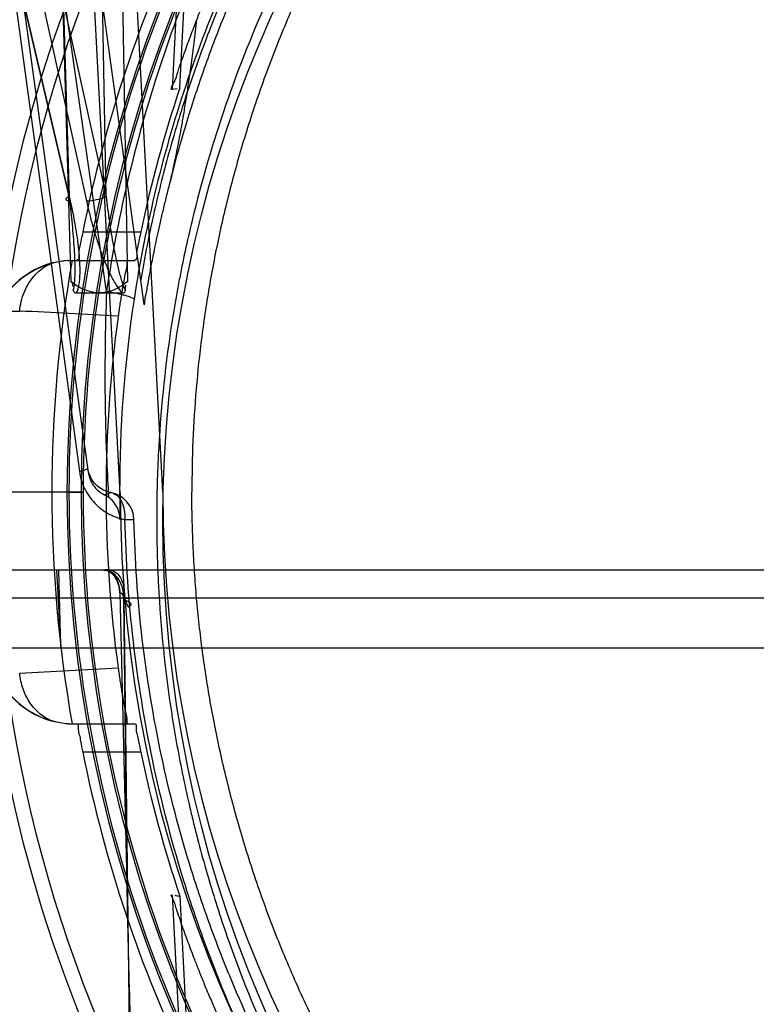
# Model space of a CAD drawing. Header units: millimetres. Extents: x 0 to 297, y 0 to 210.
# Tile 370 of 438: x 240.298 to 240.453, y 158.926 to 159.134. Entities that reach past the tile are written whole.
import ezdxf

# ---------------------------------------------------------------- set-up
doc = ezdxf.new("R2010")
doc.units = ezdxf.units.MM
doc.header["$LTSCALE"] = 16.335
doc.layers.get('0').update_dxf_attribs({"linetype": 'CONTINUOUS'})
for name, color, linetype in [('AXES_REF', 7, 'CONTINUOUS'), ('INTFCLR_1', 7, 'CONTINUOUS'), ('INTFCLR_144815', 7, 'CONTINUOUS')]:
    doc.layers.add(name, color=color, linetype=linetype)

msp = doc.modelspace()

# ---------------------------------------------------------------- linework, layer by layer
at = {"color": 7, "linetype": 'Continuous'}
for radius in [5.8174969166, 5.817, 5.7797484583]:
    msp.add_circle((241.4979109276, 154.8339782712), radius, dxfattribs=at)
msp.add_arc((241.4979109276, 154.8339782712), 5.76, 278.2771290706, 261.7228709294, dxfattribs=at)
at = {"layer": 'AXES_REF', "color": 7, "linetype": 'Continuous'}
msp.add_arc((241.4979109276, 154.8339782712), 5.892, 113.0826660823, 66.91733391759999, dxfattribs=at)
at = {"layer": 'AXES_REF', "color": 9, "linetype": 'Continuous'}
msp.add_arc((241.4979109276, 154.8339782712), 5.3067073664, 94.4118118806, 85.5881881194, dxfattribs=at)
at = {"layer": 'INTFCLR_1', "color": 9, "linetype": 'Continuous'}
msp.add_circle((240.5857431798, 159.0279782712), 0.258, dxfattribs=at)
msp.add_open_spline([(240.6977045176, 159.2663580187), (240.6957710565, 159.2672993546), (240.6918662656, 159.2691402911), (240.6839450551, 159.2726337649), (240.6697717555, 159.2782520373), (240.6530252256, 159.2834483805), (240.6380138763, 159.2868627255), (240.6303695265, 159.2882900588), (240.6259533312, 159.2890249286), (240.6148957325, 159.2907153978), (240.5959567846, 159.2924732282), (240.5735788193, 159.2921910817), (240.5591116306, 159.2908648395), (240.5524321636, 159.2900298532), (240.5479842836, 159.2894139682), (240.5359426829, 159.287503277), (240.5166259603, 159.2831355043), (240.4979298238, 159.2768311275), (240.4868700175, 159.27230123), (240.4828915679, 159.2705828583), (240.4770031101, 159.2679506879), (240.4646144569, 159.2619409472), (240.4464649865, 159.2514158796), (240.4295568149, 159.2392886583), (240.4192461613, 159.230715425), (240.4146208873, 159.2266320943), (240.4115750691, 159.2238783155), (240.403416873, 159.2162357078), (240.3908759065, 159.2030329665), (240.3758810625, 159.1840059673), (240.3648793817, 159.1670596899), (240.3579810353, 159.1546398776), (240.3542472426, 159.1473311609), (240.3488483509, 159.1361262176), (240.3416586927, 159.1186582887), (240.3354814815, 159.098402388), (240.3323836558, 159.084810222), (240.3311209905, 159.0783687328), (240.3303215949, 159.0740050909), (240.3283324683, 159.0618763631), (240.3267589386, 159.0461969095), (240.3263702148, 159.030399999), (240.3264784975, 159.0224073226), (240.3266293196, 159.0178101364), (240.3271496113, 159.0064207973), (240.3286672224, 158.9917196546), (240.3314855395, 158.9761295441), (240.3331745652, 158.9684505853), (240.3342197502, 158.9640913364), (240.3358545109, 158.9576311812), (240.3385774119, 158.9481218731), (240.3441485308, 158.9317498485), (240.3508162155, 158.91598898), (240.3575667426, 158.9027653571), (240.3616581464, 158.8954106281), (240.3679787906, 158.8846571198), (240.378330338, 158.8691983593), (240.393970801, 158.8500045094), (240.4069977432, 158.8367771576), (240.4162161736, 158.8284658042), (240.4225341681, 158.8230378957), (240.4339649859, 158.8139109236), (240.4513641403, 158.8019718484), (240.4661997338, 158.7938051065), (240.473865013, 158.7900692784)], degree=3, knots=[0, 0, 0, 0, 0.0078493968, 0.0157556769, 0.0315973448, 0.06348082, 0.0796255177, 0.0877696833, 0.09186257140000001, 0.09596636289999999, 0.128600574, 0.1611442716, 0.177500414, 0.1816059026, 0.1857145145, 0.1938901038, 0.2261064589, 0.2578609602, 0.2657731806, 0.2697286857, 0.2736790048, 0.2893160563, 0.3199691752, 0.350131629, 0.3651446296, 0.3688979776, 0.3726519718, 0.3801321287, 0.4097003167, 0.4390100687, 0.4684423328, 0.4833358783, 0.4908515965, 0.498396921, 0.52873346, 0.5596898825, 0.5755734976, 0.5795998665, 0.5836492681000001, 0.5917658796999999, 0.6244614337, 0.6410489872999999, 0.6494251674, 0.6536350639, 0.6578378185, 0.6910418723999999, 0.7074624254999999, 0.7156483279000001, 0.7197377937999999, 0.7238248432, 0.7399718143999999, 0.7558251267, 0.7869322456, 0.802323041, 0.8100025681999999, 0.8176490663, 0.8478512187, 0.8777971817, 0.9079026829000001, 0.9155006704, 0.9231007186, 0.93830313, 0.9688745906, 1, 1, 1, 1], dxfattribs=at)
at = {"layer": 'INTFCLR_144815', "color": 9, "linetype": 'Continuous'}
for p, q in [((240.3158517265, 159.0763019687), (240.2070448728, 159.8370621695)), ((240.312022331, 159.0380882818), (240.2574758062, 159.4333639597)), ((240.308228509, 159.0953909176), (240.2501418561, 159.3439269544)), ((240.3079755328, 159.0963134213), (240.2503200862, 159.3430044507)), ((240.2567097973, 159.3439269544), (240.3116239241, 159.0953909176)), ((240.2612524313, 159.3430044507), (240.315758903, 159.0963134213)), ((240.3084135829, 159.0783401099), (240.3005512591, 159.3401876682)), ((240.3006452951, 159.3401091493), (240.3079755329, 159.0963134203)), ((240.315758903, 159.0963134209), (240.3115406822, 159.3401091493)), ((240.3157228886, 159.3401876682), (240.3202652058, 159.0783401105)), ((240.2696772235, 159.3350078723), (240.3101220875, 159.0383714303)), ((240.3237845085, 159.0735106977), (240.2878409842, 159.3339782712)), ((240.3309996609, 159.1446830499), (240.3296805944, 159.1189294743)), ((240.3108413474, 159.0888481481), (240.32308897, 159.0888481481)), ((240.3076700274, 159.0828481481), (240.3218002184, 159.0828481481)), ((240.292588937, 159.0721321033), (240.2975348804, 159.0721545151)), ((240.3154084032, 159.0334000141), (240.316746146, 159.0338764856)), ((240.3196718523, 159.0281876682), (240.3216434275, 159.0281115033)), ((240.3216434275, 159.0281115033), (240.3196776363, 159.0281107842)), ((240.9635162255, 159.0175382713), (240.2079701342, 159.0175382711)), ((240.2139692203, 159.0116429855), (240.9575171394, 159.0116429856)), ((240.3203005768, 158.9456750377), (240.3194873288, 159.0115592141)), ((240.3195301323, 159.0116429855), (240.323698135, 158.6739782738)), ((240.3076700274, 158.9851083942), (240.3218002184, 158.9851083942)), ((240.32308897, 158.9791083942), (240.3108413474, 158.9791083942)), ((240.3296805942, 158.9490270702), (240.330999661, 158.9232734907))]:
    msp.add_line(p, q, dxfattribs=at)
at = {"layer": 'INTFCLR_144815', "color": 6, "linetype": 'Continuous'}
for p, q in [((240.3187432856, 159.0337405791), (240.2967195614, 159.4539782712)), ((240.3277431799, 159.0339782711), (240.3076124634, 159.4180952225)), ((240.3313157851, 159.1192111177), (240.3331777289, 159.1556023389)), ((240.3296813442, 159.1189294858), (240.3307715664, 159.1191174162)), ((240.3076700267, 159.0828481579), (240.3044381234, 159.0823019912)), ((240.3095168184, 159.0759782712), (240.3191618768, 159.0759782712)), ((240.3079167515, 159.0339782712), (240.2920274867, 159.0339782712)), ((240.3104973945, 159.0339782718), (240.3074978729, 159.0339782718)), ((240.30791676, 159.0339782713), (240.3109163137, 159.0339782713)), ((240.3162855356, 159.0328741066), (240.3154084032, 159.0334000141)), ((240.3052884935, 159.0175382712), (240.3061960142, 159.0011117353)), ((240.3061960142, 159.0011117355), (240.3057903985, 159.0175382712)), ((240.3186446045, 159.0127382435), (240.3186348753, 159.0129708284)), ((240.3186446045, 159.0127382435), (240.3203005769, 158.94567504)), ((240.1904037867, 159.0011117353), (240.981082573, 159.0011117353)), ((240.3044381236, 158.9856545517), (240.3076700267, 158.9851083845)), ((240.3313157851, 158.9487454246), (240.3331777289, 158.9123542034))]:
    msp.add_line(p, q, dxfattribs=at)
at = {"layer": 'INTFCLR_144815', "color": 7, "linetype": 'Continuous'}
msp.add_line((240.3194873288, 159.0115592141), (240.3206341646, 159.0115905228), dxfattribs=at)
at = {"layer": 'INTFCLR_144815', "color": 6, "linetype": 'Continuous'}
for points in [[(240.3088267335, 159.0765519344), (240.3088272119, 159.0765472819), (240.3088277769, 159.0765424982), (240.3088284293, 159.076537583), (240.3088291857, 159.07653254), (240.3088300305, 159.0765273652)], [(240.3088318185, 159.0765165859), (240.3088327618, 159.0765109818), (240.3088337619, 159.0765052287), (240.3088348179, 159.0764993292), (240.3088359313, 159.0764932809), (240.3088371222, 159.0764870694), (240.3088383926, 159.0764806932), (240.3088397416, 159.0764741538), (240.3088411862, 159.0764674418), (240.3088427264, 159.0764605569), (240.308844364, 159.0764534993), (240.3088461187, 159.0764462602), (240.3088479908, 159.0764388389), (240.3088499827, 159.076431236), (240.3088521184, 159.0764234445), (240.3088543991, 159.0764154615), (240.3088568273, 159.0764072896), (240.3088594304, 159.07639893), (240.3088622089, 159.0763903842), (240.3088651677, 159.0763816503), (240.3088683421, 159.0763727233), (240.3088717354, 159.0763635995), (240.3088753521, 159.0763542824), (240.3088792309, 159.0763447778), (240.3088833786, 159.0763350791), (240.308887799, 159.0763251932), (240.3088925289, 159.0763151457), (240.3088975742, 159.0763049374), (240.3089029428, 159.0762945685), (240.3089086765, 159.0762840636), (240.3089147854, 159.0762734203), (240.3089212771, 159.0762626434), (240.3089281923, 159.0762517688), (240.3089355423, 159.0762407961), (240.3089433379, 159.0762297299), (240.3089516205, 159.0762186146), (240.308960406, 159.0762074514), (240.3089697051, 159.0761962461), (240.3089795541, 159.0761850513), (240.3089899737, 159.0761738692), (240.3090009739, 159.0761627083), (240.309012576, 159.0761516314), (240.309024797, 159.0761406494), (240.3090376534, 159.0761297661), (240.3090511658, 159.0761190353), (240.3090653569, 159.0761084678), (240.30908024, 159.0760980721), (240.3090958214, 159.0760878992), (240.3091121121, 159.0760779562), (240.3091291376, 159.0760682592), (240.3091469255, 159.0760588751), (240.3091655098, 159.07604981), (240.3091848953, 159.0760410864), (240.3092050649, 159.0760327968), (240.3092260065, 159.0760249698), (240.3092477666, 159.0760176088), (240.3092704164, 159.0760107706), (240.3092940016, 159.0760044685), (240.3093185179, 159.0759987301), (240.3093439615, 159.0759936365), (240.309370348, 159.0759892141), (240.3093976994, 159.0759854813), (240.3094260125, 159.0759825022), (240.3094552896, 159.0759803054), (240.3094855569, 159.075978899), (240.3095168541, 159.0759783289)], [(240.3191619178, 159.0759782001), (240.3191987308, 159.075978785), (240.3192343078, 159.075980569), (240.3192686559, 159.0759835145), (240.319301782, 159.0759876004), (240.3193337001, 159.0759927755), (240.3193644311, 159.075998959), (240.3193939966, 159.0760061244), (240.3194224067, 159.0760142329), (240.3194496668, 159.0760231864), (240.3194757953, 159.0760329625), (240.3195008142, 159.0760435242), (240.3195247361, 159.0760547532), (240.3195475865, 159.076066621), (240.3195693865, 159.0760791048), (240.3195901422, 159.0760920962), (240.3196098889, 159.0761055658), (240.3196286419, 159.0761195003), (240.3196463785, 159.0761338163), (240.3196631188, 159.0761485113), (240.3196788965, 159.0761635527), (240.3196937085, 159.0761788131), (240.3197075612, 159.07619428), (240.3197204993, 159.07620994), (240.319732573, 159.076225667), (240.3197437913, 159.076241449), (240.3197541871, 159.0762572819), (240.3197638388, 159.0762730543), (240.3197727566, 159.0762887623), (240.3197809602, 159.0763044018), (240.3197885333, 159.0763198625), (240.3197954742, 159.0763351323), (240.3198018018, 159.076350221), (240.3198076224, 159.076365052), (240.3198129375, 159.0763796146), (240.319817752, 159.0763939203), (240.3198221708, 159.0764079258), (240.319826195, 159.0764216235), (240.3198298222, 159.076435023), (240.3198331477, 159.0764481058), (240.3198361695, 159.0764608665), (240.3198388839, 159.0764733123), (240.3198413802, 159.0764854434), (240.3198436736, 159.0764972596), (240.3198457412, 159.076508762), (240.3198476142, 159.0765199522), (240.3198493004, 159.0765308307), (240.3198507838, 159.0765413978), (240.3198520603, 159.0765516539)]]:
    msp.add_lwpolyline(points, dxfattribs=at)
at = {"layer": 'INTFCLR_144815', "color": 9, "linetype": 'Continuous'}
msp.add_circle((240.5857431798, 159.0339782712), 0.2967156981, dxfattribs=at)
for centre, radius, start, end in [((240.5857431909, 159.0340306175), 0.2937157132, 359.9897853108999, 180.0102113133), ((240.5857431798, 159.0338411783), 0.2782453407, 0.0282300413, 179.971769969), ((240.5857431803, 159.0340105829), 0.2778264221, 90.00000007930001, 180.0066635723), ((240.5857431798, 159.0338935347), 0.2752457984, 0.0176390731, 179.9823609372), ((240.5857431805, 159.0340629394), 0.2748268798, 90.0000001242, 180.017651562), ((240.585398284, 159.0344901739), 0.266777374, 171.3564389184, 180.1099446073), ((240.0794796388, 154.6727309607), 4.4048242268, 86.8919677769, 87.16248524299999), ((240.5857431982, 159.0339259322), 0.2937157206, 179.9897901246, 0.0102146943), ((240.5857431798, 159.034115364), 0.2782453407, 180.0282300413, 359.971769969), ((240.5857431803, 159.0339459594), 0.2778264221, 179.9933364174, 269.9999999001), ((240.5857431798, 159.0340630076), 0.2752457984, 180.0176390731, 359.9823609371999), ((240.5857431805, 159.033893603), 0.2748268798, 179.9823484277, 269.9999998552), ((240.3156451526, 159.0279786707), 0.0059997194, 1.268615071, 79.42583322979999), ((240.5887865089, 159.0344347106), 0.2701658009, 180.0968033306, 181.3414301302), ((240.0791110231, 163.4024870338), 4.4120949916, 272.8376276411, 273.1076992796)]:
    msp.add_arc(centre, radius, start, end, dxfattribs=at)
at = {"layer": 'INTFCLR_144815', "color": 6, "linetype": 'Continuous'}
for centre, radius, start, end in [((240.5857431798, 159.0339782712), 0.2803243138, 154.2866429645, 168.7122120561), ((240.5857431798, 159.0339782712), 0.2683243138, 161.4792174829, 168.2003023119), ((240.3090621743, 159.0648597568), 0.0179947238, 91.5089008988, 173.63513374), ((240.5857431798, 159.0339782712), 0.2814304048, 170.0000000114, 189.9999999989), ((240.3090741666, 159.0649134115), 0.0179962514, 104.9286134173, 156.3519452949), ((240.58574318, 159.0339782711), 0.2700000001, 172.1026397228, 187.8973602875), ((240.5857431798, 159.0339782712), 0.267, 180.0510065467, 359.9489934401), ((240.5857431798, 159.0339782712), 0.258, 180.0000000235, 360), ((240.3090621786, 159.0030967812), 0.0179947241, 186.3648512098, 268.491085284), ((240.3090742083, 159.0030431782), 0.017996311, 203.6481394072, 255.0712970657), ((240.5857431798, 159.0339782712), 0.2803243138, 191.2877879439, 205.7133570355), ((240.5857431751, 159.03397827), 0.2683243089, 191.7996976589, 198.5207826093), ((240.3680407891, 159.1661745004), 0.2205089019, 260.1255855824, 260.4127829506)]:
    msp.add_arc(centre, radius, start, end, dxfattribs=at)
at = {"layer": 'INTFCLR_144815', "color": 9, "linetype": 'Continuous'}
for points, knots in [([(240.5857431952, 159.3143366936), (240.5815103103, 159.314336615), (240.5752040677, 159.314186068), (240.5668350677, 159.313687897), (240.5544955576, 159.3126632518), (240.5361996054, 159.3100665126), (240.5123399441, 159.3044004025), (240.4930355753, 159.2979085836), (240.4798729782, 159.2924586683), (240.4724373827, 159.2890785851), (240.4614591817, 159.2837834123), (240.4455436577, 159.2749687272), (240.4255239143, 159.26142234), (240.4099258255, 159.2487315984), (240.3996055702, 159.2391417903), (240.3938645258, 159.2334436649), (240.385450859, 159.2247176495), (240.373561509, 159.2109558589), (240.359328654, 159.1912613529), (240.349939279, 159.1755712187), (240.3442231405, 159.1647293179), (240.3405408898, 159.157360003), (240.3345223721, 159.1442612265), (240.3271386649, 159.1249716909), (240.3202733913, 159.1010021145), (240.3170901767, 159.0846075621), (240.3158517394, 159.0763019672)], [0, 0, 0, 0, 0.0323899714, 0.0482450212, 0.0641481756, 0.1271321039, 0.1894167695, 0.2515535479, 0.2827426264, 0.2983963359, 0.3140475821, 0.3760051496, 0.4373985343, 0.4987868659, 0.5296594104, 0.5451698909, 0.5606765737, 0.6224102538, 0.6841298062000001, 0.7463992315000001, 0.762125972, 0.7779128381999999, 0.8094313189, 0.8724013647, 0.9357430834, 1, 1, 1, 1]), ([(240.849835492, 159.0745833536), (240.8486214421, 159.0825555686), (240.8454899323, 159.0983318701), (240.8398382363, 159.1176011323), (240.8350136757, 159.1307342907), (240.8320133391, 159.1381300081), (240.8273137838, 159.1490133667), (240.8194263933, 159.1648317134), (240.8071545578, 159.1848487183), (240.7955387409, 159.2005455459), (240.7867026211, 159.2109810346), (240.7814434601, 159.2167929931), (240.773394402, 159.2253047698), (240.7606427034, 159.2373929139), (240.7422567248, 159.2519956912), (240.7275093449, 159.2617261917), (240.7172891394, 159.2676851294), (240.7103574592, 159.2715221), (240.6980171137, 159.2778245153), (240.6797535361, 159.285662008), (240.6627102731, 159.2912312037), (240.6511016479, 159.2943134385), (240.6432573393, 159.2962066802), (240.6294582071, 159.2990423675), (240.6095203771, 159.3017440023), (240.5894171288, 159.3026307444), (240.5753223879, 159.302292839), (240.5672362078, 159.3018219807), (240.5551606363, 159.3008409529), (240.5372593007, 159.29835573), (240.5139099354, 159.2929318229), (240.4950127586, 159.2867156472), (240.4821245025, 159.2814949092), (240.4748462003, 159.2782579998), (240.4641085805, 159.2731908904), (240.4485434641, 159.2647582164), (240.4289528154, 159.251790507), (240.4136823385, 159.2396364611), (240.4035769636, 159.2304490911), (240.3979584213, 159.2249927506), (240.3897325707, 159.2166453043), (240.3781078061, 159.2034814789), (240.3641822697, 159.1846293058), (240.3549902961, 159.169600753), (240.349395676, 159.1592167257), (240.3457947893, 159.1521644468), (240.339911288, 159.1396337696), (240.3326909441, 159.1211761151), (240.3259758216, 159.0982328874), (240.3228620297, 159.0825346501), (240.3216508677, 159.0745833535)], [0, 0, 0, 0, 0.0318457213, 0.0634185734, 0.0791931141, 0.0870815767, 0.094933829, 0.1260061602, 0.1567815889, 0.1875451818, 0.2030139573, 0.210765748, 0.2184960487, 0.2492749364, 0.2800521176, 0.3111084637, 0.3189436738, 0.3267698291, 0.3423932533, 0.3736478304, 0.40514581, 0.4130942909, 0.4210773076, 0.4370099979, 0.4687094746, 0.5004174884, 0.5163608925, 0.5243692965, 0.5324013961, 0.5642032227, 0.5956284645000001, 0.6269453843, 0.6426486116, 0.6505262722, 0.6583992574, 0.6895346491, 0.72033006, 0.7510658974, 0.7665005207, 0.7742492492, 0.7819920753, 0.8127794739, 0.8435012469, 0.8744409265, 0.8822471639, 0.8900796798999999, 0.905708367, 0.9368993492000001, 0.9682376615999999, 1, 1, 1, 1]), ([(240.3290347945, 159.098411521), (240.3305055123, 159.1043521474), (240.3326979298, 159.1120638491), (240.3358269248, 159.1214489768), (240.3383506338, 159.1285170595), (240.343094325, 159.1405888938), (240.3508629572, 159.1572366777), (240.3617155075, 159.1762440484), (240.3719853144, 159.1912375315), (240.3797991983, 159.2012644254), (240.3844490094, 159.206865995), (240.3915695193, 159.2150936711), (240.4028654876, 159.2268698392), (240.4191975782, 159.24131641), (240.4323411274, 159.2511379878), (240.4414817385, 159.2572556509), (240.4477131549, 159.2612395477), (240.458841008, 159.2678692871), (240.4753620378, 159.2763494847), (240.4961118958, 159.2848729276), (240.5122821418, 159.2899510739), (240.5233256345, 159.292774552), (240.5308122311, 159.2945152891), (240.540262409, 159.2963875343), (240.5497989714, 159.2978449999), (240.557470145, 159.2987592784), (240.5689442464, 159.2998712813), (240.5861758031, 159.3005942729), (240.6091246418, 159.299554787), (240.6262053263, 159.2972800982), (240.6375038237, 159.2951426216), (240.6449908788, 159.2935556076), (240.6578416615, 159.2903903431), (240.6757169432, 159.2847444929), (240.6963514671, 159.2762419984), (240.7128118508, 159.2677768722), (240.7231205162, 159.2616262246), (240.7278071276, 159.2586604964), (240.7309047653, 159.2566544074), (240.7392568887, 159.2510574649), (240.7523690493, 159.2412495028), (240.7686605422, 159.2268297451), (240.7811867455, 159.2137680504), (240.7893839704, 159.2040974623), (240.7939136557, 159.1984073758), (240.8005239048, 159.1897441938), (240.8097735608, 159.1762408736), (240.8206351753, 159.1572150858), (240.8284085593, 159.1405515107), (240.8331530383, 159.1284712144), (240.8356741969, 159.1214059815), (240.8387961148, 159.1120372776), (240.8409833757, 159.1043414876), (240.8424514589, 159.0984118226)], [0, 0, 0, 0, 0.0260933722, 0.0341459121, 0.0421792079, 0.0580898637, 0.08943313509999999, 0.1204101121, 0.1513108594, 0.1668239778, 0.1745963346, 0.1823477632, 0.2132152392, 0.244081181, 0.2752183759, 0.2830803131, 0.2909751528, 0.3067500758, 0.3382935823, 0.3700502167, 0.4022856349, 0.4104553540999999, 0.4186483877, 0.4350547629, 0.4515167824, 0.4597669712, 0.4679907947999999, 0.50066556, 0.5331935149, 0.5658225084, 0.5740275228, 0.5822189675, 0.5984510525, 0.6304407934, 0.6620376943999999, 0.6934977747, 0.7092581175, 0.7132052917, 0.7171442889, 0.7249927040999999, 0.7560706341, 0.7868683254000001, 0.8176571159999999, 0.8331371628, 0.8409068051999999, 0.8486637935, 0.8795968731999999, 0.9106030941, 0.9419732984, 0.957896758, 0.9659251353, 0.9739546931, 1, 1, 1, 1]), ([(240.307975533, 159.09631342), (240.3076814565, 159.0961692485), (240.3067160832, 159.0955122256), (240.3078909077, 159.0953872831), (240.308228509, 159.0953909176)], [0, 0, 0, 0, 0.4924034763, 1, 1, 1, 1]), ([(240.3088267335, 159.0765519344), (240.3090020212, 159.0769966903), (240.3091338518, 159.0780384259), (240.3092173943, 159.0794711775), (240.3092337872, 159.0812738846), (240.3091792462, 159.0833757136), (240.3089888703, 159.0867972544), (240.3086101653, 159.0911199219), (240.3082034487, 159.0945785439), (240.307975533, 159.09631342)], [0, 0, 0, 0, 0.07224385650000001, 0.1560258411, 0.217793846, 0.3443796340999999, 0.4738019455, 0.7355703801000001, 1, 1, 1, 1]), ([(240.3095168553, 159.0759783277), (240.3097993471, 159.0764667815), (240.310039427, 159.0774245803), (240.3102092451, 159.0787785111), (240.3102914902, 159.0804188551), (240.3102449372, 159.0825160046), (240.3099665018, 159.085929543), (240.3093385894, 159.0902424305), (240.3086283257, 159.0936715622), (240.3082285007, 159.0953909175)], [0, 0, 0, 0, 0.0860395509, 0.1466243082, 0.2088208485, 0.3360323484, 0.4662794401, 0.7308335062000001, 1, 1, 1, 1]), ([(240.3116239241, 159.0953909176), (240.3123357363, 159.0953832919), (240.3137483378, 159.0956068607), (240.3151232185, 159.0960037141), (240.315758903, 159.0963134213)], [0, 0, 0, 0, 0.5016691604, 1, 1, 1, 1]), ([(240.3116239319, 159.0953909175), (240.3120088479, 159.0936488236), (240.3126576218, 159.091042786), (240.3136718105, 159.0876035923), (240.3145205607, 159.0850346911), (240.3154716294, 159.0824913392), (240.3163749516, 159.0804052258), (240.3171982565, 159.078774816), (240.3179996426, 159.0773931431), (240.3186709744, 159.0764540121), (240.3191619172, 159.0759781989)], [0, 0, 0, 0, 0.2549595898, 0.3835301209, 0.5123481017, 0.6415063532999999, 0.7714493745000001, 0.8370297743, 0.9022977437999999, 1, 1, 1, 1]), ([(240.315758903, 159.0963134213), (240.3159656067, 159.0945706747), (240.3163111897, 159.0919606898), (240.3168493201, 159.0884974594), (240.317295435, 159.0859203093), (240.317791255, 159.0833723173), (240.3182616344, 159.081277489), (240.3186862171, 159.0796352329), (240.319126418, 159.0781843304), (240.319481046, 159.0771259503), (240.3198520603, 159.0765516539)], [0, 0, 0, 0, 0.2600491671, 0.3900523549, 0.5193179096, 0.6475945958, 0.7746255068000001, 0.8374976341, 0.8986873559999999, 1, 1, 1, 1]), ([(240.2975348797, 159.0721545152), (240.2975964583, 159.0728346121), (240.2978203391, 159.0742122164), (240.2984649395, 159.0762242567), (240.2994354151, 159.0781271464), (240.3007090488, 159.0798097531), (240.3023510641, 159.0812865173), (240.3036779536, 159.0820147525), (240.3044380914, 159.0823019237)], [0, 0, 0, 0, 0.1587862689, 0.3232324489, 0.4893702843, 0.6531213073, 0.8110563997, 1, 1, 1, 1]), ([(240.3158517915, 159.0763019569), (240.3155576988, 159.0683445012), (240.3153812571, 159.0563702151), (240.3158098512, 159.041893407), (240.3161371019, 159.0353826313), (240.3162851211, 159.032873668)], [0, 0, 0, 0, 0.5498636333, 0.8264465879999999, 1, 1, 1, 1]), ([(240.3216508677, 159.0745833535), (240.3217027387, 159.0747161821), (240.3209560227, 159.0750498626), (240.3203310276, 159.075253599), (240.3192546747, 159.0755495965), (240.3178302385, 159.0758939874), (240.316663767, 159.0761405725), (240.3158517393, 159.0763019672)], [0, 0, 0, 0, 0.0700793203, 0.2702339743, 0.4183258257, 0.5931241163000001, 1, 1, 1, 1]), ([(240.3101220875, 159.0383714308), (240.3105691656, 159.0384701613), (240.3111750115, 159.0386170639), (240.3117091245, 159.0388132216), (240.3119060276, 159.0389310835), (240.3118989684, 159.038982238)], [0, 0, 0, 0, 0.721893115, 0.9185801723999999, 1, 1, 1, 1]), ([(240.3101220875, 159.0383714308), (240.3102195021, 159.0376564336), (240.3106807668, 159.0356289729), (240.3119537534, 159.033187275), (240.3136655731, 159.0312654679), (240.315051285, 159.0301192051), (240.3165285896, 159.029226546), (240.3180722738, 159.0285729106), (240.3191373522, 159.0282919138), (240.3196718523, 159.0281876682)], [0, 0, 0, 0, 0.1455364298, 0.4173807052, 0.5432561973, 0.663010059, 0.7786564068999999, 0.8901682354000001, 1, 1, 1, 1]), ([(240.3167461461, 159.0338764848), (240.3164744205, 159.0339287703), (240.3157954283, 159.0341112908), (240.3147483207, 159.0345994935), (240.3129779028, 159.0359200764), (240.312080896, 159.0376638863), (240.3118989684, 159.038982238)], [0, 0, 0, 0, 0.111716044, 0.2829048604, 0.4626988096, 1, 1, 1, 1]), ([(240.3167461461, 159.0338764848), (240.3171971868, 159.0337940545), (240.3181499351, 159.0333284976), (240.3191538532, 159.03196036), (240.3196888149, 159.0301599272), (240.3197235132, 159.0288464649), (240.3196718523, 159.0281876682)], [0, 0, 0, 0, 0.1984692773, 0.4371861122, 0.7139604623, 1, 1, 1, 1]), ([(240.3196718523, 159.0281876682), (240.3198661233, 159.0195921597), (240.3210460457, 159.0025177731), (240.3251488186, 158.9772741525), (240.3299193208, 158.9587913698), (240.333782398, 158.9467254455), (240.336517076, 158.938811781), (240.3417081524, 158.9252996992), (240.3503508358, 158.9066570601), (240.3595604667, 158.8907014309), (240.3662511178, 158.8804869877), (240.3708327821, 158.8738170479), (240.3791824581, 158.8624971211), (240.3921475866, 158.8471702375), (240.4064317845, 158.8330542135), (240.4170913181, 158.8238581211), (240.4233874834, 158.8187863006), (240.4329920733, 158.8114096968), (240.4480277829, 158.8011568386), (240.4693374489, 158.7893258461), (240.4880837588, 158.7810860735), (240.5017015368, 158.7762138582), (240.5096740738, 158.7736813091), (240.521768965, 158.7701542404), (240.5402980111, 158.7659447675), (240.5570639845, 158.7638098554), (240.5655101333, 158.7631542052)], [0, 0, 0, 0, 0.065112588, 0.129394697, 0.1934385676, 0.2094427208, 0.2253383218, 0.256842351, 0.3190311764, 0.3807412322, 0.3961553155, 0.411501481, 0.442018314, 0.5026504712, 0.5633236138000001, 0.5938905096, 0.609235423, 0.6245466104, 0.6856021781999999, 0.7468424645, 0.8088893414, 0.8404348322, 0.8563390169, 0.8722339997, 0.9358427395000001, 1, 1, 1, 1]), ([(240.5656501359, 158.7689267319), (240.5572639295, 158.7695699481), (240.5406190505, 158.7716539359), (240.522216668, 158.7757732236), (240.5102027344, 158.7792231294), (240.5022872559, 158.7817009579), (240.488770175, 158.7864641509), (240.4701628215, 158.7945209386), (240.4490063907, 158.8060912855), (240.4340703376, 158.8161207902), (240.4245323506, 158.8233410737), (240.4182823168, 158.8282993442), (240.4077078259, 158.8372898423), (240.3935337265, 158.851089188), (240.3806616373, 158.8660832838), (240.3723725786, 158.8771593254), (240.3678246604, 158.8836823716), (240.36119161, 158.8936679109), (240.3520554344, 158.9092629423), (240.3434802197, 158.927499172), (240.3383314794, 158.9407174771), (240.335619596, 158.9484565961), (240.3317902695, 158.96025167), (240.3270621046, 158.9783216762), (240.3229993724, 159.0030080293), (240.3218341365, 159.0197064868), (240.3216434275, 159.0281115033)], [0, 0, 0, 0, 0.0646712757, 0.128756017, 0.144762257, 0.1607751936, 0.1925243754, 0.2549242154, 0.3164399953, 0.3776942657, 0.3930416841, 0.4084179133, 0.439031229, 0.4997315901, 0.5603068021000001, 0.5907642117, 0.6060722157, 0.6214442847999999, 0.6829352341, 0.7448362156, 0.7761705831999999, 0.791975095, 0.8078842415, 0.8715193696, 0.935356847, 1, 1, 1, 1]), ([(240.3044381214, 158.9856545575), (240.3035070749, 158.986006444), (240.3017095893, 158.987068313), (240.2995820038, 158.9894477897), (240.2981081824, 158.992438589), (240.2976379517, 158.9946635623), (240.2975348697, 158.9958021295)], [0, 0, 0, 0, 0.2318302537, 0.4763818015, 0.7337212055, 1, 1, 1, 1])]:
    msp.add_open_spline(points, degree=3, knots=knots, dxfattribs=at)
at = {"layer": 'INTFCLR_144815', "color": 6, "linetype": 'Continuous'}
for points, knots in [([(240.5857431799, 159.3017547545), (240.5814317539, 159.3017547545), (240.5728158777, 159.3015446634), (240.5599152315, 159.3006000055), (240.5470774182, 159.2990282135), (240.5342930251, 159.296825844), (240.5215714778, 159.2939877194), (240.5089144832, 159.2905013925), (240.4963445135, 159.2863582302), (240.4838810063, 159.2815470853), (240.4719244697, 159.2762229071), (240.461002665, 159.2707070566), (240.4514996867, 159.2653756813), (240.4433582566, 159.2603909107), (240.4363250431, 159.2557536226), (240.430216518, 159.2514610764), (240.4248856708, 159.2475009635), (240.420221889, 159.2438636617), (240.4161294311, 159.2405322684), (240.4125253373, 159.2374847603), (240.4093515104, 159.2347087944), (240.4065559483, 159.2321892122), (240.4040876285, 159.2299044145), (240.4018943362, 159.2278251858), (240.3999358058, 159.2259282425), (240.398176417, 159.2241907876), (240.3965932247, 159.2225995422), (240.3950913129, 159.2210656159), (240.3935483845, 159.219464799), (240.3918372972, 159.2176583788), (240.389912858, 159.215585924), (240.3877582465, 159.2132125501), (240.3853859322, 159.2105316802), (240.38295097, 159.2077003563), (240.3804865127, 159.2047508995), (240.3779734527, 159.2016550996), (240.3752455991, 159.1981858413), (240.3722463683, 159.1942316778), (240.3689344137, 159.1896823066), (240.3652914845, 159.1844359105), (240.3613029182, 159.1783688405), (240.3569768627, 159.1713569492), (240.3523137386, 159.1632149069), (240.3473325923, 159.1537147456), (240.3421297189, 159.1426712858), (240.3370781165, 159.1304475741), (240.3325127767, 159.1175745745), (240.3286430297, 159.104614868), (240.3254708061, 159.0916634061), (240.3237953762, 159.0829990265), (240.3230701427, 159.078687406)], [0, 0, 0, 0, 0.0345251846, 0.0689826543, 0.1035440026, 0.138054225, 0.1728250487, 0.2078784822, 0.2431411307, 0.2787664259, 0.3148172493, 0.347905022, 0.3767116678, 0.4020494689, 0.4243335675, 0.4441618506, 0.4618276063, 0.4775066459, 0.4915200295, 0.5040819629, 0.5153003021, 0.5252839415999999, 0.5342179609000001, 0.5422336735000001, 0.5494847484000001, 0.5560515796, 0.5620342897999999, 0.5674595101, 0.5732424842, 0.5798382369, 0.5873840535, 0.5958895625, 0.6055067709, 0.6160496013, 0.6257925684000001, 0.6362843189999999, 0.6479789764, 0.6611317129, 0.67602449, 0.693037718, 0.7122740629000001, 0.7341600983, 0.7590040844, 0.7873951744, 0.8200362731, 0.8567275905, 0.8932629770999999, 0.9293648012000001, 0.9649882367, 1, 1, 1, 1]), ([(240.5857431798, 159.2876985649), (240.5819179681, 159.2876985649), (240.5742585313, 159.2875232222), (240.5627756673, 159.286732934), (240.551296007, 159.2854107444), (240.5398227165, 159.2835491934), (240.5283598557, 159.2811378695), (240.5169142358, 159.2781638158), (240.5054958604, 159.274611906), (240.4941179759, 159.2704651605), (240.4827982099, 159.2657053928), (240.4715591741, 159.2603140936), (240.4604297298, 159.2542737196), (240.4494454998, 159.2475692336), (240.4386503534, 159.2401905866), (240.4280954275, 159.2321345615), (240.4178413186, 159.2234091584), (240.4079563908, 159.21403688), (240.3985146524, 159.2040580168), (240.3895918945, 159.1935323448), (240.3812602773, 159.182538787), (240.3735832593, 159.1711736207), (240.3666089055, 159.1595433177), (240.360365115, 159.1477548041), (240.3548589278, 159.1359074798), (240.3500777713, 159.124083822), (240.3459941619, 159.1123464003), (240.3425711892, 159.10073633), (240.3397677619, 159.0892749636), (240.3375431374, 159.0779675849), (240.3358599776, 159.0668061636), (240.3346864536, 159.0557718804), (240.3339979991, 159.0448438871), (240.3338502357, 159.0375882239), (240.3338531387, 159.0339782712)], [0, 0, 0, 0, 0.0288942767, 0.0578478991, 0.0869136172, 0.1161495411, 0.1456150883, 0.17536286, 0.2054436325, 0.2359079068, 0.2668019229, 0.2981636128, 0.3300272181, 0.3624129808, 0.3953267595, 0.4287535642, 0.4626639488, 0.496980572, 0.5315970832, 0.5663822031, 0.6011593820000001, 0.6357401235, 0.6699302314, 0.7035466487, 0.7364587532, 0.7685700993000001, 0.7998436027, 0.8302944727, 0.8599662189, 0.8889391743, 0.9173142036, 0.9452012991, 0.9727317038, 1, 1, 1, 1]), ([(240.3434445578, 159.1531058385), (240.343027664, 159.1522579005), (240.3422472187, 159.1506473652), (240.3411617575, 159.1483478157), (240.3402119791, 159.1462838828), (240.3393623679, 159.1443987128), (240.3385431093, 159.1425395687), (240.3377359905, 159.140670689), (240.3369622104, 159.1388376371), (240.3362752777, 159.1371779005), (240.3356803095, 159.1357097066), (240.3351334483, 159.1343365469), (240.3345878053, 159.1329468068), (240.3340044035, 159.1314319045), (240.3333746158, 159.1297615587), (240.3327360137, 159.1280323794), (240.3321418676, 159.1263766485), (240.3316183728, 159.1249012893), (240.3311974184, 159.1236441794), (240.3306693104, 159.1222231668), (240.3305669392, 159.1210510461), (240.3290502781, 159.1188213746), (240.3296805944, 159.1189294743)], [0, 0, 0, 0, 0.076859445, 0.1455736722, 0.206840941, 0.2616669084, 0.3137711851, 0.3720999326, 0.4272566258, 0.4756159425, 0.5182130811, 0.5561164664, 0.5958441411, 0.6396599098, 0.688160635, 0.7410659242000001, 0.7895402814, 0.8314502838, 0.8677977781, 0.8992000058, 0.9479796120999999, 1, 1, 1, 1]), ([(240.3290349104, 159.0984117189), (240.3292894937, 159.0994093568), (240.3297417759, 159.1013019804), (240.3303293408, 159.1039994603), (240.3308255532, 159.1064405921), (240.3312825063, 159.1088209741), (240.3317409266, 159.1113371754), (240.3322258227, 159.1141381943), (240.3327277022, 159.1172419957), (240.3332556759, 159.1206822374), (240.3338032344, 159.1245357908), (240.3343720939, 159.1288865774), (240.3347297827, 159.1319685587), (240.3349087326, 159.1336046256)], [0, 0, 0, 0, 0.0865128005, 0.1634828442, 0.2319623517, 0.2958179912, 0.3671431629, 0.4468634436, 0.5346697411, 0.6313231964, 0.7393098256, 0.8617097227, 1, 1, 1, 1]), ([(240.3237845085, 159.0735106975), (240.3238423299, 159.0730916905), (240.3240604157, 159.075195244), (240.3242669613, 159.0759893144), (240.3245508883, 159.0777002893), (240.3248223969, 159.0791510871), (240.3251059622, 159.0806749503), (240.3253772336, 159.0820907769), (240.3257016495, 159.083742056), (240.326091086, 159.0856617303), (240.3265539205, 159.0878620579), (240.3270896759, 159.0903073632), (240.3276890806, 159.0929274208), (240.3283395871, 159.0956481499), (240.3287987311, 159.0974862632), (240.3290349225, 159.0984117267)], [0, 0, 0, 0, 0.04985010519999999, 0.1031040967, 0.1583443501, 0.2351046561, 0.2834704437, 0.3397864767, 0.4053355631, 0.4816895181, 0.5706744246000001, 0.6703151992, 0.7767173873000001, 0.8874332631, 1, 1, 1, 1]), ([(240.3108413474, 159.0888481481), (240.3107371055, 159.088325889), (240.3105238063, 159.0873352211), (240.3102942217, 159.0858459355), (240.3098179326, 159.0846018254), (240.3101980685, 159.0828481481), (240.3096052, 159.0828481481)], [0, 0, 0, 0, 0.26078817, 0.502999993, 0.7096798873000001, 1, 1, 1, 1]), ([(240.32308897, 159.0888481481), (240.3229797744, 159.0883254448), (240.3227571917, 159.0873341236), (240.3225144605, 159.0858440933), (240.3220269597, 159.084600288), (240.3223934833, 159.0828481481), (240.3218002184, 159.0828481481)], [0, 0, 0, 0, 0.2610259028, 0.5033508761, 0.7099977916, 1, 1, 1, 1]), ([(240.3204126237, 159.0828481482), (240.320015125, 159.0828481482), (240.3202390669, 159.0814135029), (240.3197329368, 159.0802356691), (240.31953152, 159.07869864), (240.3192778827, 159.0773528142), (240.3190844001, 159.0761971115), (240.3188843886, 159.0749788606), (240.3186859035, 159.0737073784), (240.3184907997, 159.0724010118), (240.318365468, 159.0715197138), (240.3183039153, 159.0710759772)], [0, 0, 0, 0, 0.09966018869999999, 0.2181917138, 0.3758816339, 0.4670527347, 0.565111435, 0.6688194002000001, 0.7768260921, 0.8876818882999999, 1, 1, 1, 1]), ([(240.3120223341, 159.0380882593), (240.3120744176, 159.0377108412), (240.3122556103, 159.0369551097), (240.3127173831, 159.0359062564), (240.313351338, 159.0349799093), (240.3142241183, 159.034104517), (240.3149530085, 159.0336216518), (240.3154084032, 159.0334000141)], [0, 0, 0, 0, 0.1902005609, 0.3853731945, 0.5690912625, 0.7471617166, 1, 1, 1, 1]), ([(240.5857431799, 158.7805670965), (240.5837309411, 158.7805670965), (240.5797052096, 158.7806155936), (240.5736675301, 158.7808339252), (240.5676303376, 158.7811981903), (240.5615939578, 158.7817089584), (240.55555879, 158.7823670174), (240.5495252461, 158.7831733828), (240.5434939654, 158.7841292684), (240.5374655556, 158.7852361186), (240.5314409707, 158.786495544), (240.5254211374, 158.7879093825), (240.5194074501, 158.7894795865), (240.5134012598, 158.7912083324), (240.507404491, 158.7930978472), (240.501419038, 158.7951505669), (240.4954474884, 158.7973688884), (240.4894924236, 158.7997553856), (240.4835572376, 158.8023124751), (240.4776453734, 158.8050426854), (240.4717611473, 158.8079482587), (240.4659089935, 158.8110314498), (240.4600941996, 158.8142941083), (240.4543224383, 158.8177378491), (240.448600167, 158.8213637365), (240.4429344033, 158.8251723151), (240.437332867, 158.8291634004), (240.4318039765, 158.8333359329), (240.4263567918, 158.8376878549), (240.4210009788, 158.8422159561), (240.4157467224, 158.8469157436), (240.4106046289, 158.8517813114), (240.4055855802, 158.8568052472), (240.4007005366, 158.8619785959), (240.3959602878, 158.8672909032), (240.3913751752, 158.8727303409), (240.3869548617, 158.8782838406), (240.3827080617, 158.8839373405), (240.3786422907, 158.889676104), (240.3747636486, 158.8954851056), (240.3710766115, 158.9013495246), (240.3675842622, 158.9072546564), (240.3642884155, 158.9131859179), (240.3611897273, 158.9191288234), (240.3582868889, 158.9250708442), (240.3555766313, 158.9310022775), (240.3530539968, 158.9369167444), (240.3507132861, 158.9428099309), (240.34854849, 158.9486790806), (240.3465536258, 158.954522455), (240.3447228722, 158.9603391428), (240.3430507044, 158.9661287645), (240.3415319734, 158.9718912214), (240.3401619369, 158.97762649), (240.3389361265, 158.9833350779), (240.3378503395, 158.9890182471), (240.336900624, 158.9946784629), (240.3360834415, 159.000318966), (240.3353957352, 159.0059436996), (240.334835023, 159.0115567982), (240.3343993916, 159.0171626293), (240.3340875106, 159.0227656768), (240.3338986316, 159.0283705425), (240.3338546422, 159.0321086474), (240.3338531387, 159.0339782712)], [0, 0, 0, 0, 0.0152115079, 0.0304312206, 0.0456674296, 0.060928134, 0.076221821, 0.0915561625, 0.1069396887, 0.1223797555, 0.1378850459, 0.1534623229, 0.169120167, 0.1848647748, 0.2007045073, 0.2166448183, 0.2326936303, 0.2488553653, 0.2651371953, 0.2815421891, 0.2980761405, 0.3147407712, 0.3315399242, 0.3484738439, 0.3655424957, 0.3827441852, 0.4000751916, 0.4175297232, 0.4350996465, 0.4527744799, 0.4705409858, 0.4883832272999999, 0.5062825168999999, 0.524217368, 0.5421640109, 0.5600969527, 0.5779894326, 0.5958136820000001, 0.6135422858, 0.6311489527, 0.6486090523, 0.6659016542, 0.6830048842, 0.6998975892, 0.7165613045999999, 0.7329915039, 0.7491899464, 0.7651635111, 0.7809214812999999, 0.7964748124, 0.8118350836, 0.8270148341, 0.8420260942, 0.856879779, 0.8715864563, 0.8861599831, 0.9006149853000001, 0.9149693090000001, 0.9292409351, 0.9434482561, 0.9576092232, 0.9717425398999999, 0.9858665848, 1, 1, 1, 1]), ([(240.318694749, 159.0281100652), (240.3186953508, 159.0284919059), (240.3186133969, 159.0293644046), (240.3181847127, 159.0306812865), (240.3173891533, 159.0319261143), (240.3166685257, 159.0325967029), (240.3162855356, 159.0328741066)], [0, 0, 0, 0, 0.2071504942, 0.4721883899, 0.7434498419, 1, 1, 1, 1]), ([(240.3186348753, 159.0129708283), (240.3186090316, 159.0134089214), (240.3184748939, 159.0142672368), (240.3180354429, 159.0154529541), (240.3173845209, 159.0164440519), (240.3164630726, 159.0172657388), (240.3156255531, 159.0175382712), (240.3151535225, 159.0175382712)], [0, 0, 0, 0, 0.2105801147, 0.4137255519, 0.6025794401, 0.7735007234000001, 1, 1, 1, 1]), ([(240.3152447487, 159.0175382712), (240.3159165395, 159.0175382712), (240.3171614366, 159.0169403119), (240.3183026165, 159.0151879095), (240.3186067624, 159.013789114), (240.3186348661, 159.0129708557)], [0, 0, 0, 0, 0.3263666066, 0.6022427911, 1, 1, 1, 1]), ([(240.3183039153, 158.9968805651), (240.3183655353, 158.9964363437), (240.3184910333, 158.995553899), (240.3186863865, 158.9942459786), (240.3188850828, 158.9929733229), (240.3190852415, 158.9917543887), (240.3192788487, 158.9905981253), (240.3195326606, 158.989251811), (240.3197340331, 158.9877147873), (240.3202396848, 158.9865389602), (240.3200168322, 158.9851083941), (240.3204126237, 158.9851083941)], [0, 0, 0, 0, 0.1124408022, 0.2234642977, 0.3315750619, 0.435309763, 0.533413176, 0.6246543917, 0.7823671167, 0.9007678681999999, 1, 1, 1, 1]), ([(240.3096052, 158.9851083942), (240.3100238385, 158.9851083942), (240.309757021, 158.9837630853), (240.3101683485, 158.9827503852), (240.3104223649, 158.9810762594), (240.3106872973, 158.9798801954), (240.3108413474, 158.9791083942)], [0, 0, 0, 0, 0.2049972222, 0.3884792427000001, 0.6146127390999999, 1, 1, 1, 1]), ([(240.3218002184, 158.9851083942), (240.322219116, 158.9851083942), (240.3219627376, 158.9837645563), (240.3223829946, 158.9827522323), (240.3226515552, 158.9810775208), (240.322927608, 158.9798808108), (240.32308897, 158.9791083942)], [0, 0, 0, 0, 0.2047626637, 0.3881374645, 0.6142817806, 1, 1, 1, 1]), ([(240.3434445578, 158.9148507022), (240.3430376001, 158.9156784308), (240.342215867, 158.9173729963), (240.3409919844, 158.9199696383), (240.3397660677, 158.9226494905), (240.338559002, 158.9253713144), (240.337393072, 158.9280852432), (240.3362910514, 158.9307337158), (240.3352794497, 158.9332426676), (240.3343830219, 158.9355338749), (240.3336119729, 158.9375595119), (240.3329593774, 158.9393171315), (240.3324060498, 158.9408392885), (240.3319387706, 158.9421544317), (240.3314374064, 158.9435754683), (240.3309847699, 158.9449642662), (240.3303965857, 158.9465269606), (240.3303074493, 158.9475111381), (240.3292465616, 158.9491015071), (240.3296805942, 158.9490270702)], [0, 0, 0, 0, 0.0750274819, 0.1531890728, 0.2334994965, 0.3147350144, 0.3953796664, 0.4737628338, 0.5480702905, 0.6154245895, 0.6738917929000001, 0.7243663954, 0.7679482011, 0.8055794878, 0.8380598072, 0.8899094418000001, 0.9275814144, 0.9641790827, 1, 1, 1, 1]), ([(240.3240180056, 158.6739782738), (240.3240802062, 158.6746379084), (240.3241429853, 158.6756844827), (240.3242101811, 158.6771549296), (240.3242564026, 158.6784285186), (240.3242979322, 158.6798252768), (240.3243350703, 158.6813534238), (240.3243682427, 158.6830224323), (240.3243975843, 158.6848429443), (240.3244231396, 158.6868265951), (240.3244448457, 158.688986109), (240.3244625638, 158.6913354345), (240.3244760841, 158.6938897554), (240.3244851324, 158.6966656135), (240.3244893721, 158.6996812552), (240.3244884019, 158.7029568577), (240.3244817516, 158.7065147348), (240.3244688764, 158.7103793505), (240.3244491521, 158.7145774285), (240.324421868, 158.7191382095), (240.3243862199, 158.7240934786), (240.3243413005, 158.7294779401), (240.3242860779, 158.7353305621), (240.3242193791, 158.7416946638), (240.3241398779, 158.7486175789), (240.324046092, 158.7561499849), (240.3239363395, 158.7643483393), (240.3238087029, 158.7732757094), (240.3236609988, 158.7830019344), (240.3234907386, 158.7936043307), (240.3232950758, 158.8051686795), (240.3230707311, 158.817790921), (240.3228139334, 158.8315772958), (240.3225203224, 158.8466458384), (240.3221848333, 158.8631276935), (240.3218015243, 158.8811697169), (240.3213633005, 158.9009395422), (240.3208615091, 158.9226323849), (240.3204961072, 158.9377564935), (240.3203005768, 158.9456750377)], [0, 0, 0, 0, 0.0073144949, 0.011569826, 0.0162511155, 0.0213834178, 0.0269964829, 0.0331263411, 0.0398124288, 0.04709702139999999, 0.055027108, 0.06365406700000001, 0.07303366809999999, 0.0832265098, 0.0942989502, 0.1063255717, 0.1193882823, 0.1335770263, 0.1489901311, 0.1657344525, 0.1839277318, 0.2036963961, 0.2251795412, 0.2485419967, 0.2739582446, 0.3016117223, 0.3317042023, 0.3644740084, 0.400177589, 0.4390915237, 0.4815367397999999, 0.5278632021, 0.5784597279, 0.6337610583, 0.6942474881, 0.7604527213, 0.8329851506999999, 0.9125547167, 1, 1, 1, 1])]:
    msp.add_open_spline(points, degree=3, knots=knots, dxfattribs=at)
at = {"layer": 'INTFCLR_144815', "color": 7, "linetype": 'Continuous'}
for points, knots in [([(240.3143393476, 159.0759782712), (240.3139618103, 159.0759777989), (240.3131937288, 159.0760375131), (240.312037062, 159.0763045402), (240.3108536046, 159.0767637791), (240.3096228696, 159.077437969), (240.3088245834, 159.078016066), (240.3084135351, 159.0783401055)], [0, 0, 0, 0, 0.1742703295, 0.3539854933, 0.5461169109, 0.7583934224, 1, 1, 1, 1]), ([(240.32026516, 159.0783401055), (240.3198544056, 159.0780153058), (240.3190493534, 159.0774336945), (240.3178100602, 159.0767559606), (240.31661926, 159.0762975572), (240.3154691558, 159.0760360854), (240.3147102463, 159.0759771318), (240.3143393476, 159.0759782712)], [0, 0, 0, 0, 0.2417173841, 0.4573383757, 0.6502232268, 0.8287934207, 1, 1, 1, 1]), ([(240.3152447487, 159.0175382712), (240.3153813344, 159.0175721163), (240.3159164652, 159.017670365), (240.3170289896, 159.0175744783), (240.318395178, 159.01668264), (240.3192967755, 159.0150603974), (240.3195974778, 159.0133122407), (240.3196408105, 159.0121403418), (240.3195299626, 159.0116429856)], [0, 0, 0, 0, 0.0493660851, 0.1905268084, 0.3796957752, 0.5960817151, 0.8212367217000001, 1, 1, 1, 1]), ([(240.319529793, 159.0116429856), (240.3195234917, 159.0121490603), (240.3194218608, 159.0131406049), (240.319007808, 159.0145399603), (240.3183533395, 159.0157637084), (240.3174770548, 159.0167411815), (240.3164186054, 159.0173852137), (240.3156259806, 159.0175382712), (240.3152447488, 159.0175382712)], [0, 0, 0, 0, 0.189628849, 0.3710021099, 0.5435881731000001, 0.7054476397, 0.8571614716, 1, 1, 1, 1]), ([(240.3195271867, 159.0112161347), (240.3195483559, 159.0113341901), (240.3194991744, 159.0119201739), (240.3191288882, 159.0127336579), (240.3186446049, 159.012738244)], [0, 0, 0, 0, 0.1984934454, 1, 1, 1, 1]), ([(240.3195299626, 159.0116429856), (240.319617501, 159.0116433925), (240.3197430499, 159.0113254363), (240.3199068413, 159.0109601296), (240.3200788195, 159.0104213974), (240.3202399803, 159.0100494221), (240.3203613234, 159.0097339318), (240.3206205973, 159.0097589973), (240.3206565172, 159.0100008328), (240.3208233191, 159.0101572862), (240.3210071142, 159.0101125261), (240.3210841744, 159.0103519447), (240.3208762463, 159.0105605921), (240.3203869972, 159.0108924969), (240.3198916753, 159.0110838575), (240.3195271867, 159.0112161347)], [0, 0, 0, 0, 0.0544764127, 0.1615294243, 0.2850665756, 0.3860538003, 0.4369439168, 0.4604070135, 0.5249917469, 0.5637654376, 0.5882252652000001, 0.6260880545, 0.6766677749, 0.7587009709, 1, 1, 1, 1])]:
    msp.add_open_spline(points, degree=3, knots=knots, dxfattribs=at)
at = {"layer": 'INTFCLR_144815', "color": 6, "linetype": 'Continuous'}
for points in [[(240.3084135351, 159.0783401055), (240.3086897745, 159.078119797), (240.3086689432, 159.0776740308), (240.3087139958, 159.077323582)], [(240.3198520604, 159.0765518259), (240.3198974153, 159.0769046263), (240.3197380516, 159.0773844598), (240.3200161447, 159.0776062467)]]:
    msp.add_open_spline(points, degree=3, dxfattribs=at)
at = {"layer": 'INTFCLR_144815', "color": 7, "linetype": 'Continuous'}
msp.add_open_spline([(240.3194873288, 159.0115592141), (240.3194820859, 159.0119613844), (240.3193664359, 159.0126430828), (240.3189642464, 159.0126465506)], degree=3, dxfattribs=at)

doc.saveas('drawing.dxf')
